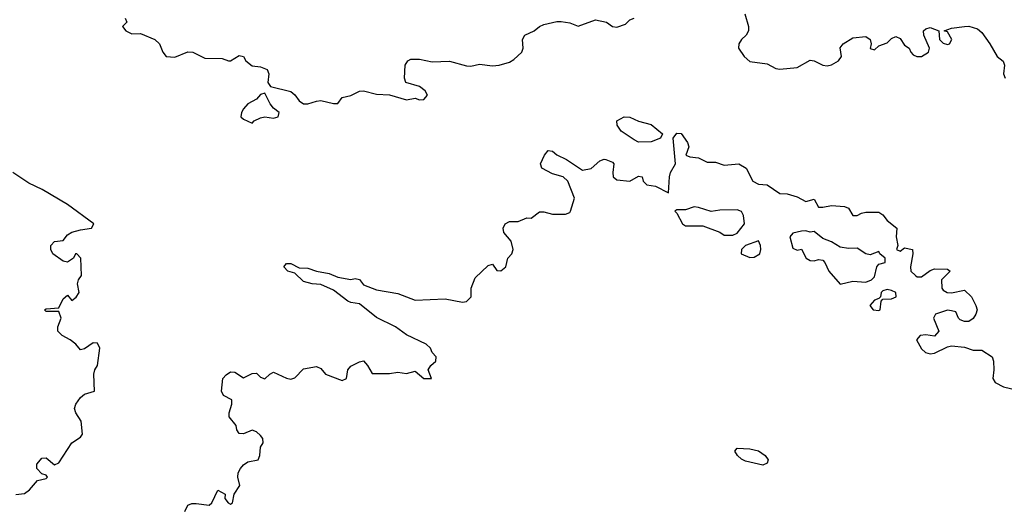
# Model space of a CAD drawing. Header units: metres. Extents: x -51132 to -49532, y -231222 to -229437.
# Tile 514 of 656: x -50595 to -50480, y -229895 to -229838. Entities that reach past the tile are written whole.
import ezdxf

# ---------------------------------------------------------------- set-up
doc = ezdxf.new("R2010")
doc.units = ezdxf.units.M
doc.layers.add('CONTOUR_HALF', color=8, linetype='Continuous')
doc.layers.add('CONTOUR_INTER', color=3, linetype='Continuous')

msp = doc.modelspace()

# ---------------------------------------------------------------- linework, layer by layer
at = {"layer": 'CONTOUR_HALF'}
for points, elevation in [([(-50510.18, -229837.26), (-50509.73, -229838.76), (-50509.76, -229839.26), (-50510.03, -229839.76), (-50510.57, -229840.26), (-50510.86, -229840.76), (-50510.92, -229841.26), (-50510.27, -229842.26), (-50509.58, -229842.84), (-50507.58, -229843.12), (-50506.58, -229843.64), (-50506.08, -229843.74), (-50504.08, -229843.51), (-50502.58, -229842.68), (-50502.08, -229842.74), (-50501.08, -229843.24), (-50500.58, -229843.35), (-50500.08, -229843.2), (-50499.28, -229842.76), (-50498.93, -229842.26), (-50499.08, -229841.22), (-50498.7, -229840.76), (-50497.58, -229840.09), (-50496.08, -229839.92), (-50495.58, -229840.26), (-50495.47, -229840.76), (-50495.58, -229841.32), (-50495.08, -229841.47), (-50494.58, -229840.99), (-50493.58, -229840.67), (-50493.08, -229840.16), (-50492.58, -229839.93), (-50492.08, -229840.13), (-50491.58, -229840.93), (-50491.03, -229841.26), (-50490.85, -229841.76), (-50490.58, -229842.07), (-50490.14, -229842.26), (-50489.58, -229842.25), (-50488.77, -229841.76), (-50488.65, -229841.26), (-50489.31, -229839.76), (-50489.36, -229839.26), (-50489.08, -229839.03), (-50488.58, -229838.88), (-50487.59, -229839.26), (-50487.51, -229840.26), (-50487.08, -229840.69), (-50486.58, -229840.83), (-50486.33, -229840.76), (-50486.06, -229840.26), (-50486.58, -229839.39), (-50486.95, -229839.26), (-50486.08, -229838.95), (-50484.58, -229838.75), (-50484.08, -229838.73), (-50483.08, -229839.04), (-50482.58, -229839.45), (-50481.62, -229840.76), (-50480.77, -229842.26), (-50480.08, -229842.8), (-50479.93, -229843.26), (-50480.05, -229844.26), (-50479.83, -229844.76)], 73.5), ([(-50582.36, -229837.76), (-50582.17, -229838.26), (-50582.66, -229838.76), (-50582.28, -229839.26), (-50581.58, -229839.6), (-50580.58, -229839.57), (-50578.9, -229840.26), (-50578.37, -229840.76), (-50577.96, -229841.76), (-50577.58, -229842.25), (-50576.58, -229842.31), (-50575.08, -229841.7), (-50574.49, -229841.76), (-50573.08, -229842.44), (-50571.08, -229842.48), (-50570.33, -229842.76), (-50570.08, -229842.77), (-50569.08, -229842.13), (-50568.58, -229842.23), (-50568.29, -229842.76), (-50567.58, -229843.34), (-50566.58, -229843.44), (-50565.82, -229843.76), (-50565.61, -229844.26), (-50565.76, -229845.26), (-50565.43, -229845.76), (-50563.08, -229846.33), (-50562.58, -229846.73), (-50562.08, -229847.4), (-50561.58, -229847.75), (-50561.08, -229847.78), (-50560.08, -229847.44), (-50559.58, -229847.39), (-50558.08, -229847.73), (-50557.58, -229847.71), (-50557.08, -229847.04), (-50556.08, -229846.81), (-50555.08, -229846.28), (-50554.58, -229846.26), (-50553.08, -229846.63), (-50551.58, -229846.7), (-50549.58, -229847.29), (-50548.58, -229847.12), (-50548.08, -229847.28), (-50547.58, -229847.27), (-50547.15, -229846.76), (-50547.43, -229846.26), (-50548.08, -229845.76), (-50549.68, -229845.26), (-50549.82, -229844.76), (-50549.74, -229843.26), (-50549.44, -229842.76), (-50549.08, -229842.55), (-50548.08, -229842.55), (-50546.58, -229842.88), (-50544.58, -229842.79), (-50542.58, -229843.35), (-50542.08, -229843.37), (-50541.08, -229843.15), (-50539.58, -229843.35), (-50538.79, -229843.26), (-50537.58, -229842.89), (-50537.08, -229842.61), (-50536.14, -229841.76), (-50535.98, -229841.26), (-50536.09, -229840.26), (-50535.8, -229839.76), (-50534.71, -229839.26), (-50534.08, -229838.74), (-50533.58, -229838.51), (-50532.08, -229838.15), (-50531.58, -229838.15), (-50530.58, -229838.34), (-50529.58, -229838.7), (-50527.58, -229837.96), (-50526.28, -229838.26), (-50525.58, -229838.74), (-50525.08, -229838.84), (-50524.08, -229838.47), (-50523.58, -229837.96), (-50523.08, -229837.76)], 73.5), ([(-50566.58, -229846.66), (-50567.08, -229847.22), (-50568.08, -229847.78), (-50568.58, -229848.34), (-50568.82, -229848.76), (-50568.87, -229849.26), (-50568.58, -229849.57), (-50567.58, -229850.03), (-50567.34, -229849.76), (-50566.58, -229849.4), (-50566.08, -229849.29), (-50565.08, -229849.42), (-50564.55, -229849.26), (-50564.44, -229848.76), (-50565.08, -229848.26), (-50565.48, -229847.76), (-50566.08, -229846.51), (-50566.58, -229846.66)], 73.5), ([(-50595.08, -229893.28), (-50594.08, -229893.16), (-50593.49, -229892.76), (-50592.58, -229891.67), (-50591.58, -229891.43), (-50591.42, -229891.26), (-50591.58, -229891.05), (-50592.08, -229890.89), (-50592.64, -229890.26), (-50592.64, -229889.76), (-50592.24, -229889.26), (-50592.08, -229889.07), (-50591.58, -229889.02), (-50590.58, -229889.83), (-50590.08, -229889.61), (-50588.56, -229887.26), (-50587.58, -229886.61), (-50587.32, -229886.26), (-50587.48, -229884.76), (-50588.12, -229883.76), (-50588.26, -229883.26), (-50588.12, -229882.76), (-50587.58, -229881.99), (-50587.08, -229881.6), (-50585.93, -229881.26), (-50586, -229879.26), (-50585.88, -229878.76), (-50585.57, -229878.26), (-50585.32, -229876.26), (-50585.58, -229875.64), (-50586.08, -229875.63), (-50587.08, -229876.33), (-50587.58, -229876.42), (-50588.12, -229875.76), (-50588.76, -229875.26), (-50589.7, -229874.76), (-50590.2, -229874.26), (-50590.22, -229873.76), (-50589.8, -229872.76), (-50590.08, -229871.98), (-50591.58, -229871.98), (-50591.76, -229871.76), (-50591.58, -229871.64), (-50590.08, -229871.55), (-50589.58, -229870.49), (-50589.08, -229870.06), (-50588.58, -229870.69), (-50588.08, -229870.3), (-50587.71, -229869.76), (-50587.93, -229868.76), (-50587.81, -229868.26), (-50587.46, -229867.76), (-50587.52, -229865.76), (-50587.99, -229865.26), (-50588.13, -229865.26), (-50588.39, -229865.76), (-50589.08, -229866.21), (-50589.58, -229866.1), (-50590.79, -229865.26), (-50591.02, -229864.76), (-50591.02, -229864.26), (-50590.58, -229863.82), (-50589.58, -229863.7), (-50589.08, -229863.04), (-50588.58, -229862.72), (-50587.58, -229862.43), (-50586.29, -229862.26), (-50586.02, -229861.76), (-50589.08, -229859.51), (-50592.02, -229857.76), (-50593.58, -229857.01), (-50595.45, -229855.76)], 73.5), ([(-50511.34, -229888.26), (-50511.08, -229887.89), (-50509.58, -229887.96), (-50508.58, -229888.21), (-50507.81, -229888.76), (-50507.47, -229889.26), (-50507.58, -229889.66), (-50508.08, -229889.88), (-50510.08, -229889.42), (-50510.58, -229889.18), (-50511.04, -229888.76), (-50511.34, -229888.26)], 74.5)]:
    msp.add_lwpolyline(points, dxfattribs=dict(at, elevation=elevation))
at = {"layer": 'CONTOUR_INTER', "elevation": 74}
for points in [[(-50524.23, -229849.26), (-50523.58, -229849.31), (-50522.58, -229849.77), (-50521.08, -229850.18), (-50519.77, -229851.26), (-50520.01, -229851.76), (-50521.08, -229852.2), (-50522.58, -229852.22), (-50523.08, -229851.95), (-50524.58, -229850.93), (-50525.04, -229850.26), (-50525.08, -229849.76), (-50524.23, -229849.26)], [(-50575.42, -229895.26), (-50575.08, -229894.55), (-50574.58, -229894.36), (-50574.08, -229894.34), (-50572.58, -229894.55), (-50572.27, -229894.26), (-50571.58, -229892.78), (-50570.7, -229893.26), (-50570.74, -229893.76), (-50570.37, -229894.26), (-50570.08, -229894.44), (-50569.85, -229894.26), (-50569.67, -229893.26), (-50569, -229892.26), (-50569.24, -229891.26), (-50569.18, -229890.76), (-50568.93, -229890.26), (-50568.58, -229889.82), (-50568.08, -229889.48), (-50566.86, -229889.26), (-50566.67, -229888.76), (-50566.58, -229887.77), (-50566.29, -229887.26), (-50566.34, -229886.76), (-50566.58, -229886.41), (-50567.08, -229886), (-50567.58, -229885.81), (-50568.58, -229886.21), (-50569.08, -229886.2), (-50569.35, -229885.76), (-50569.44, -229885.26), (-50570.25, -229884.26), (-50570.25, -229883.76), (-50569.93, -229882.76), (-50569.93, -229882.26), (-50570.89, -229881.76), (-50571.13, -229881.26), (-50571, -229879.76), (-50570.58, -229879.34), (-50570.08, -229878.99), (-50569.58, -229879.03), (-50568.58, -229879.69), (-50567.58, -229879.18), (-50567.08, -229879.14), (-50566.58, -229879.61), (-50566.08, -229879.81), (-50565.51, -229879.26), (-50565.08, -229879.02), (-50563.58, -229879.75), (-50563.08, -229879.85), (-50562.58, -229879.7), (-50561.58, -229878.66), (-50560.08, -229878.38), (-50559.58, -229878.62), (-50559.01, -229879.26), (-50557.08, -229880.01), (-50556.58, -229879.77), (-50556.43, -229878.76), (-50556.08, -229878.32), (-50555.08, -229877.82), (-50554.58, -229877.73), (-50554.12, -229878.26), (-50553.58, -229879.2), (-50551.58, -229879.2), (-50550.58, -229879.05), (-50549.58, -229879.19), (-50548.58, -229878.92), (-50547.58, -229879.77), (-50546.66, -229879.76), (-50547.06, -229878.76), (-50546.74, -229878.26), (-50546.17, -229877.76), (-50546.12, -229877.26), (-50546.58, -229876.76), (-50546.79, -229876.26), (-50547.28, -229875.76), (-50549.58, -229874.68), (-50550.86, -229873.76), (-50553.08, -229872.68), (-50555.08, -229871.08), (-50556.08, -229870.93), (-50556.42, -229870.76), (-50558.08, -229869.5), (-50559.58, -229868.83), (-50560.58, -229868.75), (-50561.58, -229868.48), (-50562.58, -229867.48), (-50563.41, -229867.26), (-50563.89, -229866.76), (-50563.58, -229866.36), (-50563.08, -229866.36), (-50562.08, -229866.87), (-50561.08, -229866.91), (-50560.08, -229867.26), (-50558.58, -229867.55), (-50557.58, -229867.96), (-50556.08, -229868.22), (-50555.58, -229868.11), (-50555.08, -229868.24), (-50554.58, -229868.85), (-50553.08, -229869.46), (-50550.58, -229869.87), (-50548.58, -229870.63), (-50545.08, -229870.5), (-50543.08, -229870.88), (-50542.58, -229870.8), (-50542.05, -229870.26), (-50542.06, -229869.26), (-50541.58, -229868.05), (-50540.08, -229866.59), (-50539.58, -229866.46), (-50539.08, -229867.17), (-50538.58, -229867.23), (-50538.01, -229866.76), (-50537.8, -229865.76), (-50537.3, -229865.26), (-50537.15, -229864.76), (-50537.39, -229863.76), (-50538.25, -229862.76), (-50538.31, -229862.26), (-50538.08, -229861.74), (-50537.58, -229861.47), (-50536.58, -229861.47), (-50535.58, -229861.05), (-50535.08, -229861.07), (-50534.08, -229860.35), (-50533.58, -229860.34), (-50532.58, -229860.64), (-50531.08, -229860.62), (-50530.58, -229860.41), (-50530.48, -229860.26), (-50530, -229858.76), (-50530.79, -229856.76), (-50531.35, -229856.26), (-50532.58, -229855.94), (-50533.83, -229855.26), (-50533.99, -229854.76), (-50533.5, -229853.76), (-50533.08, -229853.21), (-50532.58, -229853.27), (-50532.08, -229853.69), (-50530.94, -229854.26), (-50529.08, -229855.48), (-50528.08, -229855.29), (-50527.08, -229854.42), (-50526.58, -229854.21), (-50526.36, -229854.26), (-50525.58, -229854.58), (-50525.43, -229854.76), (-50525.57, -229855.76), (-50525.52, -229856.26), (-50525.08, -229856.63), (-50523.58, -229856.79), (-50522.58, -229856.18), (-50522.13, -229856.26), (-50522, -229856.76), (-50521.58, -229857.21), (-50520.58, -229857.37), (-50519.08, -229858.13), (-50518.95, -229856.26), (-50518.83, -229855.76), (-50518.27, -229854.76), (-50518.54, -229851.76), (-50518.08, -229851.2), (-50517.58, -229851.21), (-50516.84, -229852.26), (-50516.69, -229852.76), (-50517.06, -229853.76), (-50516.58, -229853.95), (-50515.58, -229854.07), (-50514.58, -229854.55), (-50513.58, -229854.58), (-50512.58, -229854.92), (-50510.87, -229854.76), (-50510, -229855.26), (-50509.24, -229856.76), (-50508.58, -229857.12), (-50507.58, -229857.21), (-50506.08, -229858.21), (-50505.25, -229858.26), (-50504.08, -229858.62), (-50503.08, -229859.14), (-50502.08, -229858.86), (-50501.58, -229859.79), (-50501.08, -229859.82), (-50500.08, -229859.61), (-50498.58, -229859.73), (-50498.08, -229859.94), (-50497.58, -229860.78), (-50497.08, -229860.78), (-50496.58, -229860.5), (-50496.08, -229860.4), (-50494.58, -229860.4), (-50494.08, -229860.72), (-50493.58, -229861.35), (-50492.46, -229862.26), (-50492.55, -229863.26), (-50492.36, -229864.26), (-50492.5, -229864.76), (-50492.08, -229864.95), (-50491.58, -229864.55), (-50490.65, -229864.76), (-50490.59, -229865.26), (-50490.86, -229866.76), (-50490.82, -229867.26), (-50490.3, -229867.76), (-50490.08, -229867.94), (-50489.58, -229867.94), (-50488.58, -229867.18), (-50488.08, -229867), (-50486.58, -229867.05), (-50486.25, -229867.26), (-50487.28, -229868.26), (-50487.21, -229869.26), (-50487.08, -229869.48), (-50486.62, -229869.76), (-50486.08, -229869.79), (-50484.58, -229869.49), (-50483.75, -229870.26), (-50483.25, -229871.26), (-50483.12, -229871.76), (-50483.27, -229872.26), (-50483.58, -229872.77), (-50484.08, -229873.15), (-50484.58, -229873.15), (-50485.08, -229872.92), (-50485.3, -229872.76), (-50485.58, -229872.02), (-50486.08, -229871.89), (-50486.58, -229871.8), (-50487.98, -229872.26), (-50488.21, -229872.76), (-50487.58, -229874.26), (-50488.08, -229874.84), (-50489.08, -229874.69), (-50489.74, -229874.76), (-50490.16, -229875.26), (-50489.58, -229876.3), (-50489.12, -229876.76), (-50488.58, -229876.91), (-50488.08, -229876.84), (-50486.58, -229876.07), (-50486.08, -229875.97), (-50484.58, -229876.12), (-50483.58, -229876.46), (-50482.58, -229876.49), (-50481.38, -229877.26), (-50481.21, -229877.76), (-50481.15, -229878.76), (-50481.3, -229879.76), (-50481, -229880.26), (-50480.05, -229880.76), (-50478.58, -229881.11)], [(-50518.08, -229860.12), (-50518.32, -229860.26), (-50518.08, -229860.49), (-50517.45, -229861.76), (-50517.08, -229861.98), (-50515.08, -229861.98), (-50513.08, -229862.74), (-50512.58, -229863.08), (-50511.58, -229863.06), (-50511.08, -229862.82), (-50510.23, -229861.76), (-50510.32, -229860.76), (-50510.58, -229860.3), (-50511.08, -229860.1), (-50513.08, -229860.16), (-50514.08, -229860.32), (-50515.58, -229859.83), (-50516.08, -229859.78), (-50517.08, -229860.13), (-50518.08, -229860.12)], [(-50504.08, -229862.74), (-50504.58, -229862.83), (-50504.93, -229863.26), (-50504.58, -229864.6), (-50504.08, -229864.82), (-50503.58, -229864.72), (-50503.02, -229865.76), (-50502.58, -229866.04), (-50502.08, -229866.06), (-50501.58, -229865.91), (-50501.08, -229865.99), (-50500.84, -229866.26), (-50500.4, -229867.26), (-50499.08, -229868.78), (-50497.58, -229868.45), (-50496.08, -229868.53), (-50495.41, -229868.26), (-50495.08, -229867.91), (-50494.8, -229866.76), (-50494.58, -229866.46), (-50493.84, -229866.26), (-50493.83, -229865.76), (-50494.45, -229865.26), (-50494.58, -229864.98), (-50495.58, -229865.35), (-50496.08, -229865.24), (-50497.08, -229864.59), (-50498.08, -229864.61), (-50499.08, -229864.46), (-50500.08, -229863.86), (-50501.08, -229863.47), (-50502.08, -229862.65), (-50502.58, -229862.73), (-50503.08, -229862.57), (-50503.58, -229862.59), (-50504.08, -229862.74)], [(-50508.58, -229863.75), (-50510.09, -229864.26), (-50510.57, -229864.76), (-50510.59, -229865.26), (-50509.58, -229865.66), (-50509.08, -229865.64), (-50508.42, -229865.26), (-50508.3, -229864.76), (-50508.34, -229864.26), (-50508.58, -229863.75)], [(-50494.08, -229869.54), (-50494.3, -229869.76), (-50494.38, -229870.26), (-50494.58, -229870.46), (-50495.08, -229870.65), (-50495.62, -229871.26), (-50495.22, -229871.76), (-50494.58, -229871.86), (-50494.42, -229871.76), (-50494.31, -229870.76), (-50494.08, -229870.54), (-50493.08, -229870.48), (-50492.53, -229870.26), (-50492.6, -229869.76), (-50493.08, -229869.52), (-50493.58, -229869.39), (-50494.08, -229869.54)]]:
    msp.add_lwpolyline(points, dxfattribs=at)

doc.saveas('drawing.dxf')
